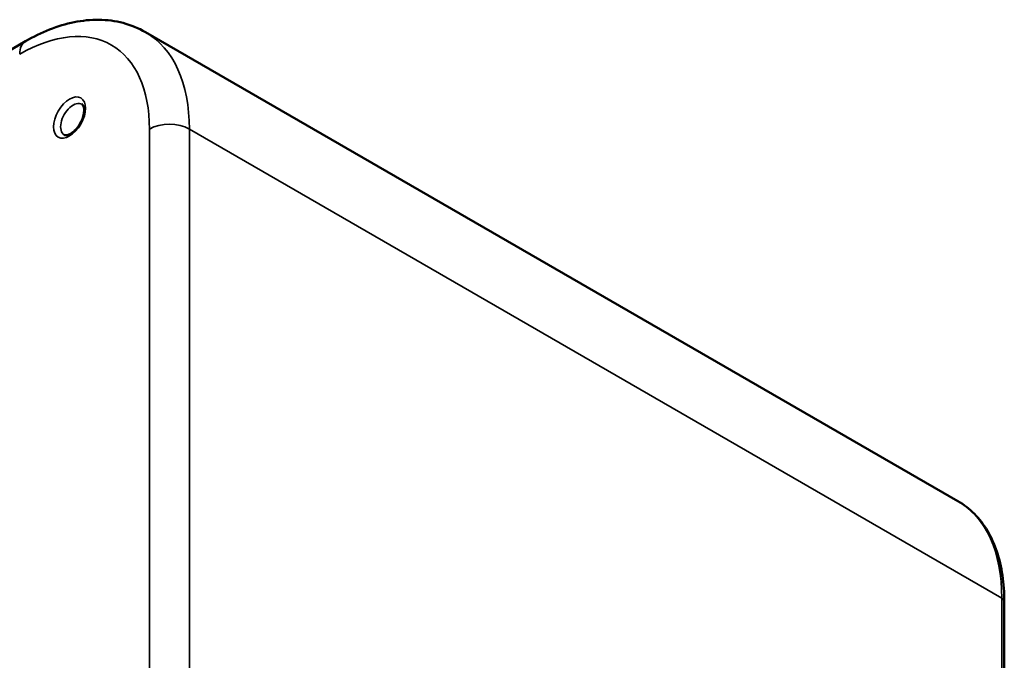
# Model space of a CAD drawing. Header units: millimetres. Extents: x 50 to 3176, y 50 to 2109.
# Tile 610 of 656: x 1992 to 2062, y 649 to 694. Entities that reach past the tile are written whole.
import ezdxf

# ---------------------------------------------------------------- set-up
doc = ezdxf.new("R2010")
doc.units = ezdxf.units.MM
doc.header["$LTSCALE"] = 10
doc.layers.add('Visible (ISO)', color=7, linetype='Continuous', lineweight=50)
doc.layers.add('Visible Narrow (ISO)', color=7, linetype='Continuous', lineweight=35)

msp = doc.modelspace()

# ---------------------------------------------------------------- linework, layer by layer
at = {"layer": 'Visible (ISO)'}
for p, q in [((2058.7745, 660.193), (2001.216, 693.4245)), ((1992.716, 692.7806), (1745.2287, 549.8937)), ((2062.0569, 627.0348), (2062.0569, 653.0814))]:
    msp.add_line(p, q, dxfattribs=at)
for points, knots in [([(2001.216, 693.4245), (2000.7186, 693.7116), (2000.182, 693.9301), (1999.0687, 694.2214), (1998.4924, 694.2945), (1997.3302, 694.3073), (1996.744, 694.2474), (1995.5767, 694.0114), (1994.9953, 693.8355), (1993.845, 693.3817), (1993.2759, 693.1038), (1992.716, 692.7806)], [3.92699082, 3.92699082, 3.92699082, 3.92699082, 4.08407045, 4.08407045, 4.24115008, 4.24115008, 4.39822972, 4.39822972, 4.55530935, 4.55530935, 4.71238898, 4.71238898, 4.71238898, 4.71238898]), ([(1995.4598, 686.1489), (1995.4886, 686.1323), (1995.5228, 686.1214), (1995.6299, 686.1202), (1995.7043, 686.1334), (1995.8641, 686.1993), (1995.9448, 686.2447), (1996.1115, 686.3665), (1996.1976, 686.4435), (1996.3648, 686.6241), (1996.4457, 686.7285), (1996.5915, 686.9539), (1996.656, 687.075), (1996.7606, 687.319), (1996.8006, 687.4418), (1996.8529, 687.6727), (1996.8655, 687.781), (1996.8668, 687.9694), (1996.8561, 688.05), (1996.8207, 688.1785), (1996.7964, 688.2254), (1996.7517, 688.2844), (1996.7317, 688.3013), (1996.7098, 688.3139)], [0.7853982, 0.7853982, 0.7853982, 0.7853982, 1.0995574, 1.0995574, 1.4291708, 1.4291708, 1.7028907, 1.7028907, 1.9818031, 1.9818031, 2.2687684, 2.2687684, 2.5598405, 2.5598405, 2.8498573, 2.8498573, 3.1337218, 3.1337218, 3.4090033, 3.4090033, 3.6883015, 3.6883015, 3.9269908, 3.9269908, 3.9269908, 3.9269908]), ([(2062.0569, 653.0814), (2062.0569, 653.7243), (2062.0131, 654.345), (2061.8368, 655.5285), (2061.7043, 656.0912), (2061.3502, 657.145), (2061.1287, 657.6361), (2060.598, 658.5323), (2060.2888, 658.9373), (2059.5892, 659.6454), (2059.1986, 659.9482), (2058.7745, 660.193)], [3.14159265, 3.14159265, 3.14159265, 3.14159265, 3.29867229, 3.29867229, 3.45575192, 3.45575192, 3.61283155, 3.61283155, 3.76991118, 3.76991118, 3.92699082, 3.92699082, 3.92699082, 3.92699082])]:
    msp.add_open_spline(points, degree=3, knots=knots, dxfattribs=at)
at = {"layer": 'Visible Narrow (ISO)'}
for p, q in [((2001.4942, 555.9183), (2001.4942, 686.5578)), ((2061.8811, 653.3264), (2004.3226, 686.5578)), ((2004.3226, 686.5578), (2004.3226, 555.9183)), ((2061.8811, 627.1363), (2061.8811, 653.3264))]:
    msp.add_line(p, q, dxfattribs=at)
for centre, major_axis, start_param, end_param in [((1992.3018, 681.2506), (6.5, 11.2583), 5.4977871, 7.0685835), ((1993.716, 680.4341), (7.5, 12.9904), 5.4977871, 6.2831853), ((1993.716, 691.0485), (-1, 1.7321), 0, 0.7853982), ((1996.0848, 687.2314), (0.625, 1.0825), 0, 3.1415927), ((2002.9084, 685.7413), (-2, 0), 3.9269908, 5.4977871), ((2051.2745, 647.2027), (7.5, 12.9904), 5.4977871, 6.2831853), ((2061.4569, 653.0814), (0.6, 0), 0, 0.7853982)]:
    msp.add_ellipse(centre, major_axis=major_axis, ratio=0.5773503, start_param=start_param, end_param=end_param, dxfattribs=at)
msp.add_ellipse((1995.8374, 687.3743), major_axis=(-0.8, -1.3856), ratio=0.5773503, dxfattribs=at)

doc.saveas('drawing.dxf')
